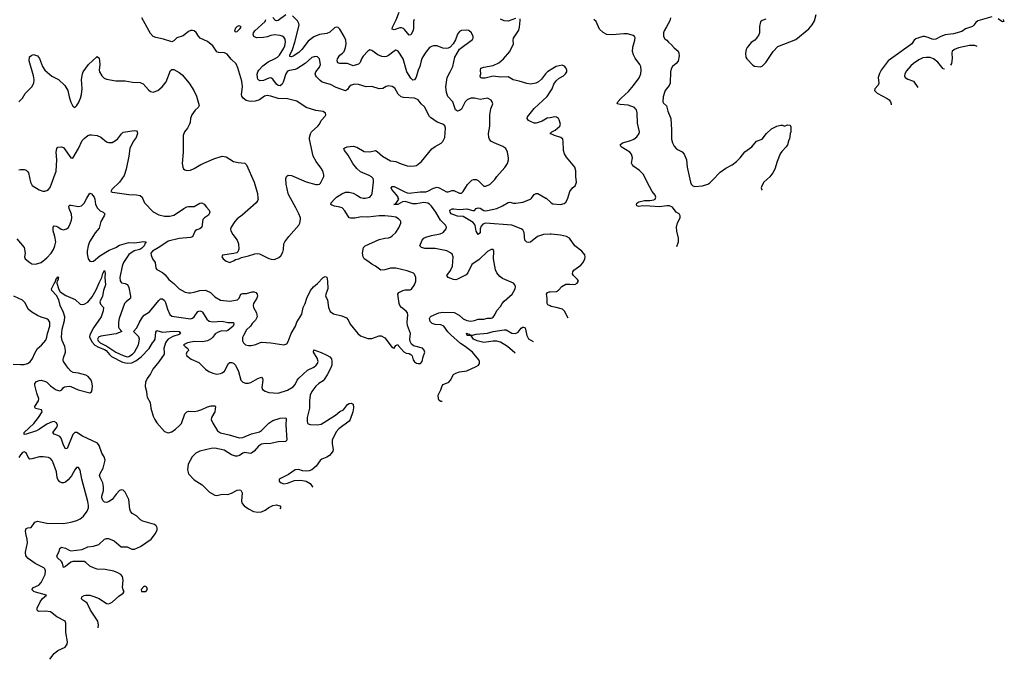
# Model space of a CAD drawing. Header units: inches. Extents: x 2001573 to 2220545, y 644482 to 846830.
# Tile 623 of 656: x 2164321 to 2174864, y 715063 to 721909. Entities that reach past the tile are written whole.
import ezdxf

# ---------------------------------------------------------------- set-up
doc = ezdxf.new("R2010")
doc.units = ezdxf.units.IN
doc.header["$MEASUREMENT"] = 0
for name, color, linetype in [('C1761', 7, 'Continuous'), ('C1762', 7, 'Continuous'), ('C1771', 7, 'Continuous'), ('C1772', 7, 'Continuous')]:
    doc.layers.add(name, color=color, linetype=linetype)

msp = doc.modelspace()

# ---------------------------------------------------------------- linework, layer by layer
at = {"layer": 'C1761', "color": 5}
for points, elevation in [([(2164290, 719562), (2164370, 719471), (2164379, 719410), (2164371, 719370), (2164381, 719350), (2164428, 719310), (2164450, 719297), (2164490, 719292), (2164550, 719309), (2164610, 719360), (2164657, 719410), (2164683, 719450), (2164698, 719490), (2164706, 719530), (2164696, 719590), (2164678, 719650), (2164679, 719690), (2164690, 719701), (2164710, 719700), (2164730, 719692), (2164766, 719666), (2164790, 719660), (2164823, 719670), (2164838, 719682), (2164855, 719705), (2164876, 719764), (2164880, 719790), (2164874, 719826), (2164850, 719890), (2164846, 719914), (2164856, 719924), (2164870, 719925), (2164950, 719908), (2164983, 719917), (2165010, 719945), (2165040, 720000)], 240), ([(2165121, 720000), (2165124, 719990), (2165132, 719932), (2165153, 719893), (2165184, 719864), (2165214, 719850), (2165231, 719830), (2165226, 719810), (2165190, 719750), (2165170, 719679), (2165130, 719627), (2165069, 719530), (2165054, 719490), (2165043, 719430), (2165043, 719403), (2165055, 719350), (2165070, 719326), (2165090, 719321), (2165110, 719326), (2165179, 719381), (2165277, 719443), (2165350, 719470), (2165390, 719495), (2165490, 719524), (2165550, 719521), (2165650, 719536), (2165675, 719530), (2165663, 719517), (2165653, 719490), (2165630, 719462), (2165607, 719450), (2165546, 719434), (2165490, 719396), (2165433, 719310), (2165417, 719270), (2165394, 719150), (2165395, 719115), (2165410, 719093), (2165450, 719084), (2165470, 719074), (2165481, 719061), (2165490, 719041), (2165508, 718950), (2165506, 718930), (2165499, 718921), (2165460, 718890), (2165444, 718870), (2165385, 718710), (2165379, 718670), (2165379, 718619), (2165385, 718605), (2165416, 718570), (2165354, 718546), (2165190, 718522), (2165163, 718510), (2165153, 718490), (2165160, 718470), (2165181, 718450), (2165253, 718413), (2165349, 718349), (2165430, 718314), (2165470, 718302), (2165490, 718304), (2165530, 718328), (2165550, 718351), (2165594, 718430), (2165603, 718490), (2165595, 718515), (2165586, 718526), (2165541, 718570), (2165574, 718610), (2165602, 718670), (2165635, 718725), (2165655, 718745), (2165710, 718783), (2165810, 718905), (2165830, 718920), (2165850, 718922), (2165870, 718904), (2165881, 718881), (2165904, 718810), (2165930, 718753), (2165950, 718737), (2166150, 718708), (2166170, 718715), (2166190, 718729), (2166230, 718784), (2166250, 718794), (2166270, 718787), (2166278, 718778), (2166325, 718705), (2166350, 718683), (2166390, 718674), (2166490, 718681), (2166550, 718667), (2166610, 718668), (2166615, 718650), (2166607, 718630), (2166550, 718584), (2166530, 718576), (2166482, 718578), (2166438, 718562), (2166415, 718545), (2166390, 718510), (2166370, 718493), (2166330, 718471), (2166278, 718462), (2166190, 718466), (2166116, 718450), (2166076, 718430), (2166091, 718410), (2166121, 718390), (2166123, 718383), (2166127, 718370), (2166111, 718350), (2166104, 718330), (2166111, 718310), (2166157, 718277), (2166239, 718239), (2166310, 718168), (2166345, 718145), (2166390, 718126), (2166430, 718116), (2166470, 718121), (2166490, 718129), (2166513, 718147), (2166557, 718230), (2166570, 718239), (2166590, 718241), (2166610, 718234), (2166632, 718210), (2166662, 718142), (2166688, 718050), (2166710, 718031), (2166738, 718018), (2166770, 718018), (2166795, 718025), (2166870, 718070), (2166910, 718083), (2166921, 718070), (2166926, 718050), (2166913, 717973), (2166922, 717950), (2166950, 717933), (2166990, 717920), (2167090, 717913), (2167190, 717942), (2167250, 717979), (2167270, 718004), (2167291, 718049), (2167309, 718071), (2167404, 718156), (2167470, 718190), (2167494, 718210), (2167509, 718230), (2167515, 718250), (2167505, 718285), (2167468, 718350), (2167470, 718374), (2167550, 718348), (2167610, 718320), (2167640, 718300), (2167658, 718278), (2167663, 718250), (2167662, 718210), (2167647, 718170), (2167613, 718107), (2167581, 718059), (2167570, 718045), (2167524, 718016), (2167490, 717985), (2167449, 717930), (2167432, 717890), (2167423, 717830), (2167423, 717750), (2167400, 717650), (2167400, 717610), (2167404, 717590), (2167410, 717582), (2167430, 717576), (2167510, 717572), (2167550, 717578), (2167704, 717676), (2167750, 717715), (2167787, 717733), (2167830, 717790), (2167850, 717801), (2167870, 717804), (2167892, 717792), (2167895, 717755), (2167889, 717710), (2167861, 717630), (2167847, 717610), (2167738, 717530), (2167710, 717499), (2167666, 717410), (2167665, 717370), (2167678, 717310), (2167673, 717290), (2167656, 717264), (2167637, 717243), (2167610, 717226), (2167556, 717204), (2167539, 717190), (2167494, 717130), (2167449, 717091), (2167419, 717081), (2167390, 717076), (2167350, 717081), (2167310, 717095), (2167270, 717090), (2167200, 717040), (2167098, 716990), (2167098, 716970), (2167122, 716950), (2167150, 716942), (2167190, 716948), (2167262, 716978), (2167330, 716980), (2167388, 716968), (2167430, 716944), (2167457, 716910), (2167458, 716907)], 240), ([(2165635, 720000), (2165658, 719950), (2165750, 719851), (2165810, 719821), (2165870, 719805), (2165930, 719806), (2165970, 719818), (2166010, 719841), (2166077, 719890), (2166110, 719906), (2166130, 719910), (2166190, 719910), (2166250, 719945), (2166270, 719950), (2166296, 719936), (2166321, 719901), (2166351, 719870), (2166357, 719850), (2166351, 719830), (2166342, 719818), (2166298, 719790), (2166283, 719770), (2166271, 719689), (2166251, 719670), (2166219, 719661), (2166201, 719650), (2166170, 719586), (2166150, 719579), (2166030, 719566), (2165910, 719537), (2165822, 719478), (2165742, 719430), (2165725, 719410), (2165728, 719390), (2165744, 719350), (2165770, 719310), (2165778, 719250), (2165790, 719235), (2165850, 719203), (2165880, 719180), (2165918, 719130), (2165970, 719087), (2166030, 719029), (2166093, 718993), (2166130, 718984), (2166150, 718984), (2166190, 718992), (2166249, 719011), (2166310, 719013), (2166365, 718990), (2166410, 718943), (2166470, 718906), (2166570, 718895), (2166652, 718910), (2166670, 718928), (2166690, 718970), (2166710, 718978), (2166750, 718977), (2166810, 718996), (2166830, 718997), (2166850, 718989), (2166865, 718970), (2166867, 718950), (2166860, 718930), (2166825, 718870), (2166820, 718850), (2166823, 718830), (2166857, 718770), (2166864, 718730), (2166847, 718693), (2166810, 718657), (2166791, 718630), (2166749, 718591), (2166717, 718530), (2166708, 718508), (2166708, 718470), (2166717, 718450), (2166739, 718430), (2166770, 718420), (2166799, 718421), (2166848, 718432), (2166888, 718452), (2166910, 718456), (2167010, 718450), (2167150, 718428), (2167180, 718440), (2167197, 718463), (2167228, 718552), (2167273, 718630), (2167287, 718670), (2167343, 718757), (2167357, 718830), (2167378, 718870), (2167396, 718930), (2167436, 719010), (2167466, 719050), (2167510, 719085), (2167570, 719148), (2167590, 719162), (2167610, 719155), (2167618, 719110), (2167619, 719030), (2167598, 718970), (2167597, 718950), (2167615, 718910), (2167628, 718828), (2167644, 718784), (2167682, 718762), (2167770, 718739), (2167819, 718719), (2167838, 718698), (2167861, 718650), (2167941, 718550), (2167970, 718526), (2168050, 718498), (2168090, 718496), (2168170, 718526), (2168190, 718526), (2168230, 718505), (2168310, 718401), (2168330, 718394), (2168350, 718422), (2168370, 718431), (2168377, 718417), (2168433, 718353), (2168458, 718338), (2168490, 718337), (2168510, 718326), (2168523, 718310), (2168533, 718270), (2168550, 718247), (2168570, 718233), (2168588, 718228), (2168614, 718230), (2168629, 718250), (2168641, 718299), (2168659, 718350), (2168651, 718371), (2168633, 718393), (2168538, 718418), (2168517, 718437), (2168503, 718463), (2168499, 718490), (2168507, 718550), (2168475, 718635), (2168468, 718670), (2168478, 718750), (2168472, 718770), (2168459, 718790), (2168409, 718829), (2168391, 718851), (2168384, 718870), (2168369, 718970), (2168382, 718990), (2168424, 719010), (2168450, 719017), (2168503, 719017), (2168515, 719025), (2168550, 719071), (2168563, 719110), (2168563, 719150), (2168550, 719184), (2168536, 719196), (2168470, 719220), (2168348, 719248), (2168292, 719248), (2168230, 719230), (2168189, 719229), (2168132, 719270), (2168090, 719291), (2168050, 719325), (2168010, 719350), (2167999, 719370), (2167990, 719410), (2168002, 719470), (2168019, 719490), (2168170, 719555), (2168230, 719572), (2168270, 719576), (2168290, 719582), (2168310, 719595), (2168347, 719633), (2168380, 719680), (2168401, 719730), (2168403, 719750), (2168398, 719758), (2168378, 719778), (2168350, 719794), (2168303, 719803), (2168229, 719809), (2168170, 719810), (2168050, 719797), (2167981, 719799), (2167910, 719785), (2167864, 719784), (2167849, 719790), (2167803, 719863), (2167774, 719894), (2167750, 719904), (2167690, 719915), (2167664, 719924), (2167654, 719930), (2167655, 719950), (2167690, 719990), (2167702, 720000)], 260), ([(2166872, 720000), (2166873, 719990), (2166868, 719970), (2166853, 719950), (2166704, 719816), (2166650, 719776), (2166626, 719750), (2166585, 719690), (2166579, 719670), (2166582, 719650), (2166604, 719610), (2166648, 719550), (2166662, 719510), (2166667, 719453), (2166655, 719425), (2166647, 719413), (2166615, 719405), (2166494, 719390), (2166485, 719370), (2166498, 719350), (2166530, 719323), (2166570, 719311), (2166618, 719330), (2166630, 719342), (2166666, 719350), (2166695, 719365), (2166770, 719382), (2166837, 719403), (2166868, 719408), (2166890, 719404), (2166990, 719353), (2167013, 719347), (2167050, 719344), (2167097, 719363), (2167117, 719383), (2167138, 719422), (2167147, 719450), (2167149, 719510), (2167161, 719530), (2167204, 719590), (2167309, 719710), (2167321, 719730), (2167329, 719769), (2167326, 719790), (2167309, 719830), (2167277, 719897), (2167220, 720000)], 280), ([(2168000, 720000), (2168010, 719998), (2168020, 720000)], 260), ([(2168844, 717821), (2168830, 717823), (2168814, 717834), (2168806, 717850), (2168802, 717890), (2168832, 717948), (2168843, 717990), (2168854, 718006), (2168917, 718030), (2168935, 718050), (2168967, 718110), (2168990, 718126), (2169030, 718139), (2169110, 718152), (2169210, 718196), (2169232, 718210), (2169243, 718230), (2169245, 718250), (2169237, 718270), (2169168, 718350), (2169090, 718412), (2169042, 718442), (2168936, 718536), (2168907, 718567), (2168861, 718630), (2168830, 718643), (2168770, 718647), (2168738, 718658), (2168717, 718677), (2168710, 718710), (2168715, 718725), (2168726, 718734), (2168809, 718771), (2168850, 718778), (2168974, 718774), (2169028, 718748), (2169070, 718708), (2169110, 718691), (2169150, 718684), (2169190, 718688), (2169230, 718705), (2169290, 718703), (2169330, 718716), (2169370, 718715), (2169381, 718719), (2169390, 718724), (2169407, 718750), (2169430, 718798), (2169470, 718838), (2169486, 718870), (2169510, 718897), (2169593, 718970), (2169625, 719030), (2169629, 719050), (2169624, 719070), (2169609, 719090), (2169490, 719138), (2169461, 719161), (2169430, 719201), (2169416, 719230), (2169408, 719270), (2169396, 719350), (2169399, 719430), (2169389, 719449), (2169370, 719449), (2169330, 719427), (2169239, 719341), (2169162, 719290), (2169121, 719199), (2169101, 719179), (2169010, 719131), (2168990, 719125), (2168967, 719127), (2168909, 719150), (2168896, 719170), (2168935, 719225), (2168956, 719270), (2168962, 719370), (2168950, 719400), (2168934, 719414), (2168894, 719434), (2168770, 719460), (2168659, 719459), (2168622, 719470), (2168606, 719490), (2168632, 719550), (2168650, 719570), (2168670, 719582), (2168730, 719601), (2168823, 719617), (2168857, 719630), (2168889, 719670), (2168892, 719690), (2168882, 719710), (2168825, 719765), (2168776, 719850), (2168730, 719912), (2168710, 719934), (2168690, 719945), (2168650, 719952), (2168570, 719940), (2168530, 719940), (2168450, 719964), (2168421, 719959), (2168370, 719930), (2168328, 719930), (2168346, 719934), (2168379, 719990), (2168375, 720000)], 240), ([(2170000, 719613), (2169931, 719609), (2169866, 719590), (2169790, 719529), (2169770, 719525), (2169750, 719529), (2169730, 719550), (2169724, 719630), (2169710, 719659), (2169692, 719672), (2169590, 719710), (2169309, 719731), (2169281, 719719), (2169261, 719699), (2169251, 719670), (2169250, 719629), (2169230, 719609), (2169210, 719647), (2169198, 719710), (2169177, 719737), (2169070, 719801), (2169010, 719805), (2168941, 719830), (2168929, 719850), (2168928, 719870), (2168950, 719883), (2168970, 719885), (2169030, 719878), (2169110, 719885), (2169174, 719866), (2169190, 719867), (2169210, 719887), (2169230, 719895), (2169250, 719892), (2169290, 719868), (2169310, 719863), (2169330, 719867), (2169430, 719890), (2169490, 719916), (2169550, 719954), (2169570, 719956), (2169607, 719947), (2169633, 719947), (2169710, 719955), (2169790, 719987), (2169800, 720000)], 220), ([(2169955, 720000), (2169958, 719998), (2170000, 719958)], 220), ([(2165161, 715399), (2165166, 715430), (2165159, 715470), (2165078, 715590), (2165042, 715662), (2165030, 715676), (2164996, 715696), (2164981, 715710), (2164987, 715730), (2165010, 715745), (2165029, 715750), (2165072, 715748), (2165115, 715735), (2165172, 715712), (2165250, 715661), (2165270, 715658), (2165290, 715663), (2165310, 715674), (2165382, 715738), (2165429, 715770), (2165437, 715783), (2165439, 715790), (2165427, 715807), (2165422, 715830), (2165428, 715910), (2165421, 715950), (2165402, 715970), (2165371, 715990), (2165330, 716007), (2165237, 716023), (2165150, 716028), (2165110, 716040), (2165070, 716060), (2165030, 716098), (2165010, 716110), (2164889, 716111), (2164870, 716102), (2164810, 716057), (2164790, 716047), (2164780, 716090), (2164768, 716110), (2164727, 716150), (2164717, 716170), (2164745, 716215), (2164751, 716250), (2164770, 716264), (2164810, 716252), (2164850, 716230), (2164870, 716225), (2164990, 716239), (2165050, 716265), (2165110, 716273), (2165169, 716291), (2165230, 716349), (2165250, 716357), (2165270, 716357), (2165331, 716331), (2165408, 716268), (2165470, 716265), (2165523, 716243), (2165550, 716243), (2165613, 716270), (2165728, 716350), (2165775, 716410), (2165791, 716450), (2165791, 716470), (2165783, 716490), (2165765, 716505), (2165641, 716541), (2165616, 716556), (2165570, 716597), (2165525, 716625), (2165508, 716648), (2165501, 716670), (2165490, 716774), (2165450, 716850), (2165430, 716873), (2165410, 716875), (2165390, 716868), (2165352, 716830), (2165310, 716775), (2165270, 716747), (2165250, 716741), (2165230, 716744), (2165210, 716762), (2165201, 716790), (2165202, 716810), (2165217, 716870), (2165219, 716910), (2165212, 716952), (2165181, 717010), (2165177, 717030), (2165181, 717050), (2165214, 717110), (2165235, 717195), (2165225, 717230), (2165200, 717270), (2165172, 717352), (2165155, 717375), (2164994, 717450), (2164931, 717491), (2164910, 717490), (2164890, 717468), (2164830, 717319), (2164810, 717315), (2164790, 717354), (2164766, 717430), (2164750, 717447), (2164730, 717460), (2164691, 717471), (2164677, 717490), (2164722, 717550), (2164727, 717570), (2164715, 717595), (2164690, 717608), (2164670, 717606), (2164610, 717578), (2164534, 717526), (2164502, 717510), (2164390, 717473), (2164367, 717470), (2164368, 717490), (2164472, 717588), (2164523, 717650), (2164560, 717710), (2164554, 717734), (2164490, 717748), (2164483, 717763), (2164483, 717770), (2164523, 717830), (2164526, 717850), (2164503, 717910), (2164483, 717997), (2164484, 718016), (2164502, 718038), (2164530, 718048), (2164550, 718049), (2164597, 718037), (2164610, 718030), (2164650, 717990), (2164690, 717962), (2164712, 717948), (2164750, 717935), (2164772, 717948), (2164788, 717972), (2164801, 717979), (2164850, 717986), (2164870, 717982), (2164948, 717948), (2165070, 717916), (2165090, 717926), (2165098, 717950), (2165102, 717990), (2165093, 718030), (2165085, 718050), (2165055, 718090), (2165030, 718103), (2164950, 718127), (2164894, 718134), (2164867, 718147), (2164839, 718179), (2164791, 718251), (2164786, 718270), (2164788, 718290), (2164810, 718350), (2164812, 718370), (2164803, 718410), (2164775, 718475), (2164770, 718510), (2164775, 718595), (2164800, 718690), (2164803, 718730), (2164790, 718774), (2164753, 718850), (2164740, 718910), (2164716, 718956), (2164664, 719010), (2164662, 719030), (2164690, 719084), (2164702, 719098), (2164710, 719134), (2164720, 719140), (2164730, 719157), (2164736, 719150), (2164734, 719134), (2164730, 719119), (2164723, 719117), (2164717, 719090), (2164741, 719021), (2164755, 718995), (2164816, 718956), (2164914, 718914), (2164970, 718864), (2164990, 718859), (2165010, 718864), (2165050, 718887), (2165097, 718943), (2165141, 719019), (2165170, 719094), (2165200, 719150), (2165210, 719193), (2165230, 719223), (2165236, 719196), (2165232, 719148), (2165240, 719070), (2165219, 719010), (2165207, 718950), (2165178, 718890), (2165186, 718866), (2165219, 718830), (2165213, 718793), (2165194, 718730), (2165112, 718610), (2165070, 718535), (2165068, 718510), (2165097, 718457), (2165127, 718427), (2165165, 718405), (2165230, 718380), (2165245, 718370), (2165284, 718324), (2165305, 718305), (2165422, 718242), (2165470, 718232), (2165522, 718238), (2165564, 718256), (2165621, 718299), (2165708, 718390), (2165742, 718450), (2165760, 718470), (2165771, 718491), (2165777, 718563), (2165790, 718582), (2165850, 718564), (2165965, 718575), (2166030, 718570), (2166043, 718550), (2166030, 718538), (2165962, 718518), (2165912, 718488), (2165891, 718469), (2165881, 718450), (2165864, 718390), (2165869, 718350), (2165866, 718330), (2165812, 718248), (2165747, 718170), (2165723, 718117), (2165686, 718070), (2165668, 718028), (2165664, 717984), (2165677, 717930), (2165681, 717890), (2165686, 717870), (2165719, 717810), (2165725, 717750), (2165750, 717667), (2165768, 717628), (2165790, 717595), (2165870, 717502), (2165910, 717488), (2165950, 717499), (2165990, 717525), (2166030, 717561), (2166052, 717588), (2166090, 717690), (2166110, 717710), (2166130, 717718), (2166190, 717715), (2166230, 717721), (2166270, 717736), (2166330, 717766), (2166370, 717776), (2166410, 717776), (2166417, 717770), (2166412, 717710), (2166375, 717650), (2166370, 717630), (2166389, 717590), (2166440, 717510), (2166470, 717488), (2166565, 717465), (2166670, 717432), (2166710, 717436), (2166804, 717476), (2166890, 717499), (2166910, 717513), (2166990, 717591), (2167030, 717618), (2167110, 717643), (2167170, 717646), (2167175, 717635), (2167171, 717571), (2167181, 717410), (2167167, 717393), (2167090, 717390), (2167010, 717374), (2166930, 717370), (2166910, 717365), (2166877, 717343), (2166830, 717290), (2166804, 717270), (2166790, 717265), (2166730, 717275), (2166710, 717271), (2166675, 717245), (2166650, 717237), (2166630, 717237), (2166590, 717251), (2166510, 717301), (2166410, 717321), (2166370, 717320), (2166250, 717292), (2166207, 717270), (2166169, 717230), (2166125, 717150), (2166117, 717090), (2166127, 717047), (2166190, 716985), (2166275, 716930), (2166353, 716850), (2166410, 716821), (2166430, 716816), (2166490, 716829), (2166550, 716827), (2166590, 716841), (2166650, 716874), (2166670, 716878), (2166690, 716872), (2166704, 716844), (2166696, 716756), (2166702, 716730), (2166725, 716705), (2166770, 716672), (2166826, 716646), (2166870, 716637), (2166910, 716641), (2166950, 716660), (2166990, 716689), (2167030, 716710), (2167070, 716715), (2167105, 716705), (2167116, 716690), (2167107, 716675)], 220), ([(2170000, 718845), (2169977, 718857), (2169968, 718870), (2169969, 718930), (2169963, 718970), (2169971, 718989), (2169990, 718997), (2170000, 718997)], 220), ([(2164250, 718222), (2164330, 718217), (2164370, 718219), (2164404, 718230), (2164432, 718248), (2164458, 718282), (2164482, 718338), (2164511, 718389), (2164555, 718425), (2164602, 718478), (2164613, 718510), (2164617, 718550), (2164645, 718630), (2164644, 718670), (2164630, 718694), (2164610, 718706), (2164550, 718725), (2164510, 718744), (2164450, 718777), (2164413, 718810), (2164379, 718879), (2164350, 718908), (2164257, 718950)], 240), ([(2169628, 718339), (2169623, 718343), (2169545, 718410), (2169470, 718456), (2169430, 718467), (2169390, 718469), (2169290, 718454), (2169221, 718470), (2169180, 718490), (2169160, 718520), (2169150, 718526), (2169113, 718530), (2169107, 718547), (2169101, 718550), (2169121, 718550), (2169124, 718544), (2169130, 718545), (2169150, 718533), (2169170, 718532), (2169210, 718542), (2169330, 718555), (2169390, 718572), (2169510, 718590), (2169530, 718588), (2169590, 718555), (2169630, 718551), (2169657, 718563), (2169690, 718607), (2169710, 718618), (2169717, 718617), (2169734, 718610), (2169750, 718530), (2169770, 718494), (2169818, 718465)], 220), ([(2164644, 715063), (2164690, 715123), (2164730, 715157), (2164806, 715194), (2164830, 715223), (2164834, 715250), (2164814, 715350), (2164816, 715450), (2164806, 715470), (2164719, 715519), (2164650, 715570), (2164598, 715578), (2164530, 715574), (2164518, 715578), (2164507, 715587), (2164509, 715610), (2164541, 715679), (2164566, 715714), (2164609, 715750), (2164490, 715780), (2164472, 715790), (2164452, 715810), (2164469, 715830), (2164524, 715856), (2164550, 715884), (2164595, 715970), (2164598, 716010), (2164590, 716030), (2164580, 716040), (2164487, 716087), (2164410, 716142), (2164385, 716170), (2164383, 716210), (2164405, 716310), (2164401, 716350), (2164386, 716410), (2164383, 716437), (2164390, 716462), (2164409, 716470), (2164445, 716475), (2164484, 716530), (2164510, 716541), (2164610, 716520), (2164790, 716515), (2164870, 716530), (2164932, 716548), (2164970, 716567), (2165005, 716595), (2165044, 716650), (2165056, 716684), (2165057, 716710), (2165050, 716753), (2164987, 716990), (2164970, 717089), (2164950, 717115), (2164930, 717115), (2164910, 717092), (2164875, 717025), (2164838, 716982), (2164810, 716958), (2164790, 716951), (2164772, 716952), (2164750, 716964), (2164728, 716988), (2164721, 717010), (2164714, 717070), (2164677, 717177), (2164670, 717192), (2164651, 717211), (2164630, 717223), (2164571, 717231), (2164531, 717231), (2164450, 717207), (2164430, 717206), (2164410, 717227), (2164390, 717273), (2164370, 717285), (2164350, 717276), (2164330, 717251), (2164310, 717222)], 240)]:
    msp.add_lwpolyline(points, dxfattribs=dict(at, elevation=elevation))
at = {"layer": 'C1761', "color": 5, "elevation": 220}
msp.add_lwpolyline([(2165670, 715842), (2165650, 715842), (2165621, 715810), (2165625, 715790), (2165670, 715787), (2165689, 715810), (2165682, 715830)], close=True, dxfattribs=at)
at = {"layer": 'C1762', "color": 5}
for points, elevation in [([(2167220, 720000), (2167203, 720030), (2167196, 720050), (2167173, 720150), (2167172, 720208), (2167179, 720230), (2167196, 720244), (2167230, 720243), (2167390, 720172), (2167490, 720145), (2167510, 720144), (2167531, 720149), (2167542, 720158), (2167576, 720230), (2167577, 720250), (2167570, 720278), (2167556, 720310), (2167497, 720390), (2167464, 720450), (2167424, 720630), (2167424, 720650), (2167433, 720687), (2167447, 720710), (2167514, 720770), (2167530, 720790), (2167548, 720832), (2167590, 720877), (2167598, 720890), (2167594, 720910), (2167570, 720927), (2167490, 720937), (2167390, 720970), (2167290, 721038), (2167190, 721064), (2167090, 721066), (2167010, 721091), (2166970, 721098), (2166942, 721090), (2166890, 721053), (2166843, 721037), (2166790, 721032), (2166746, 721046), (2166715, 721070), (2166701, 721090), (2166696, 721110), (2166707, 721190), (2166701, 721250), (2166655, 721395), (2166637, 721437), (2166586, 721486), (2166542, 721542), (2166514, 721554), (2166450, 721557), (2166430, 721566), (2166389, 721630), (2166330, 721676), (2166253, 721713), (2166234, 721734), (2166210, 721774), (2166190, 721789), (2166170, 721795), (2166154, 721794), (2166130, 721784), (2166070, 721736), (2166005, 721715), (2165970, 721682), (2165950, 721674), (2165862, 721702), (2165778, 721718), (2165750, 721730), (2165721, 721761), (2165628, 721930)], 280), ([(2168020, 720000), (2168071, 720009), (2168087, 720030), (2168094, 720050), (2168111, 720169), (2168111, 720190), (2168104, 720210), (2168087, 720227), (2168062, 720242), (2167970, 720281), (2167930, 720316), (2167889, 720369), (2167839, 720459), (2167798, 720510), (2167793, 720530), (2167801, 720539), (2167828, 720550), (2167890, 720554), (2167930, 720545), (2168010, 720500), (2168070, 720496), (2168130, 720508), (2168150, 720497), (2168207, 720450), (2168290, 720400), (2168350, 720393), (2168407, 720367), (2168470, 720346), (2168510, 720340), (2168550, 720344), (2168570, 720350), (2168622, 720390), (2168734, 720526), (2168770, 720553), (2168833, 720587), (2168853, 720607), (2168874, 720650), (2168879, 720750), (2168873, 720773), (2168851, 720791), (2168790, 720812), (2168721, 720861), (2168710, 720874), (2168657, 720977), (2168618, 721010), (2168586, 721050), (2168550, 721071), (2168430, 721077), (2168405, 721085), (2168372, 721112), (2168336, 721176), (2168310, 721196), (2168270, 721200), (2168246, 721194), (2168210, 721172), (2168170, 721170), (2168090, 721193), (2168030, 721190), (2167950, 721217), (2167910, 721220), (2167870, 721207), (2167850, 721190), (2167830, 721161), (2167810, 721147), (2167710, 721185), (2167650, 721216), (2167560, 721240), (2167537, 721257), (2167499, 721299), (2167490, 721310), (2167484, 721330), (2167491, 721350), (2167530, 721401), (2167540, 721430), (2167530, 721490), (2167510, 721512), (2167484, 721516), (2167450, 721505), (2167378, 721442), (2167290, 721383), (2167270, 721375), (2167210, 721365), (2167190, 721357), (2167171, 721329), (2167141, 721239), (2167130, 721219), (2167110, 721202), (2167090, 721205), (2167070, 721220), (2167030, 721272), (2167010, 721287), (2166990, 721285), (2166930, 721259), (2166895, 721255), (2166881, 721261), (2166871, 721271), (2166866, 721286), (2166865, 721325), (2166871, 721350), (2166883, 721370), (2166925, 721415), (2166980, 721460), (2167050, 721490), (2167081, 721510), (2167102, 721530), (2167150, 721606), (2167160, 721630), (2167168, 721670), (2167162, 721702), (2167150, 721721), (2167130, 721733), (2167110, 721740), (2167050, 721746), (2167010, 721742), (2166970, 721726), (2166930, 721719), (2166857, 721717), (2166829, 721729), (2166820, 721750), (2166826, 721770), (2166840, 721790), (2166950, 721889), (2166956, 721910)], 260), ([(2167170, 721963), (2167090, 721902), (2167070, 721897), (2167061, 721901), (2167033, 721933)], 240), ([(2168375, 720000), (2168372, 720010), (2168356, 720036), (2168305, 720090), (2168300, 720110), (2168310, 720125), (2168330, 720123), (2168436, 720070), (2168470, 720057), (2168490, 720054), (2168610, 720067), (2168670, 720068), (2168690, 720074), (2168750, 720107), (2168790, 720115), (2168811, 720111), (2168890, 720067), (2168910, 720065), (2168950, 720080), (2168970, 720082), (2169030, 720053), (2169050, 720053), (2169070, 720072), (2169115, 720145), (2169163, 720190), (2169181, 720199), (2169210, 720197), (2169230, 720187), (2169290, 720128), (2169310, 720128), (2169354, 720146), (2169410, 720197), (2169429, 720230), (2169514, 720326), (2169543, 720370), (2169554, 720410), (2169554, 720430), (2169543, 720490), (2169527, 720530), (2169493, 720553), (2169402, 720590), (2169367, 720610), (2169352, 720630), (2169344, 720650), (2169340, 720690), (2169354, 720770), (2169355, 720890), (2169366, 720954), (2169386, 721010), (2169381, 721030), (2169370, 721049), (2169330, 721069), (2169250, 721055), (2169189, 721070), (2169150, 721070), (2169112, 721050), (2169090, 721030), (2169050, 720950), (2169030, 720936), (2169010, 720932), (2168986, 720946), (2168959, 721030), (2168907, 721087), (2168891, 721130), (2168884, 721190), (2168897, 721290), (2168932, 721350), (2168958, 721410), (2168981, 721510), (2169030, 721593), (2169170, 721699), (2169176, 721710), (2169176, 721730), (2169157, 721770), (2169130, 721792), (2169110, 721798), (2169050, 721795), (2169030, 721784), (2169010, 721753), (2168986, 721694), (2168962, 721650), (2168930, 721615), (2168910, 721606), (2168890, 721602), (2168850, 721606), (2168790, 721628), (2168751, 721631), (2168730, 721624), (2168710, 721610), (2168670, 721562), (2168630, 721500), (2168618, 721470), (2168607, 721410), (2168586, 721370), (2168567, 721293), (2168550, 721266), (2168530, 721262), (2168510, 721282), (2168467, 721350), (2168428, 721490), (2168373, 721573), (2168360, 721580), (2168350, 721582), (2168330, 721572), (2168270, 721527), (2168250, 721516), (2168230, 721511), (2168197, 721517), (2168154, 721534), (2168090, 721581), (2168070, 721587), (2168050, 721572), (2168000, 721520), (2167982, 721490), (2167967, 721450), (2167947, 721433), (2167890, 721417), (2167830, 721440), (2167750, 721441), (2167727, 721447), (2167719, 721470), (2167724, 721490), (2167750, 721529), (2167779, 721550), (2167795, 721570), (2167810, 721611), (2167816, 721650), (2167813, 721690), (2167796, 721730), (2167750, 721809), (2167730, 721827), (2167710, 721830), (2167690, 721824), (2167643, 721777), (2167610, 721760), (2167530, 721752), (2167470, 721727), (2167410, 721681), (2167342, 721590), (2167310, 721558), (2167250, 721520), (2167230, 721511), (2167214, 721514), (2167213, 721530), (2167242, 721590), (2167268, 721670), (2167313, 721850), (2167310, 721870), (2167297, 721897), (2167241, 721950)], 240), ([(2168544, 721910), (2168539, 721890), (2168536, 721810), (2168530, 721787), (2168510, 721747), (2168490, 721745), (2168443, 721803), (2168430, 721815), (2168410, 721823), (2168390, 721824), (2168330, 721800), (2168310, 721809), (2168312, 721830), (2168353, 721907), (2168383, 721990)], 220), ([(2170000, 721370), (2169973, 721350), (2169951, 721330), (2169908, 721272), (2169876, 721244), (2169849, 721231), (2169790, 721221), (2169750, 721227), (2169670, 721253), (2169604, 721264), (2169550, 721296), (2169470, 721294), (2169390, 721305), (2169305, 721285), (2169270, 721285), (2169254, 721290), (2169252, 721310), (2169259, 721330), (2169254, 721370), (2169257, 721390), (2169290, 721402), (2169390, 721419), (2169450, 721447), (2169503, 721490), (2169568, 721570), (2169608, 721650), (2169606, 721690), (2169610, 721710), (2169664, 721796), (2169673, 721830), (2169681, 721901), (2169679, 721919)], 220), ([(2169630, 721921), (2169550, 721894), (2169510, 721898), (2169470, 721915)], 220), ([(2164310, 721031), (2164350, 721070), (2164381, 721119), (2164452, 721190), (2164473, 721230), (2164474, 721266), (2164469, 721310), (2164422, 721470), (2164427, 721513), (2164450, 721531), (2164470, 721536), (2164510, 721521), (2164534, 721494), (2164564, 721410), (2164590, 721370), (2164666, 721306), (2164736, 721270), (2164804, 721204), (2164835, 721150), (2164850, 721085), (2164870, 721025), (2164890, 720985), (2164910, 720971), (2164930, 720986), (2164950, 721018), (2164973, 721070), (2164983, 721110), (2164991, 721170), (2164984, 721270), (2164995, 721330), (2165002, 721350), (2165057, 721430), (2165150, 721515), (2165170, 721499), (2165176, 721470), (2165180, 721430), (2165173, 721370), (2165177, 721350), (2165199, 721310), (2165225, 721285), (2165250, 721274), (2165350, 721256), (2165450, 721255), (2165530, 721240), (2165610, 721238), (2165642, 721222), (2165700, 721160), (2165722, 721142), (2165750, 721134), (2165799, 721150), (2165845, 721190), (2165890, 721246), (2165935, 721365), (2165950, 721376), (2165970, 721375), (2166030, 721343), (2166059, 721319), (2166136, 721230), (2166186, 721150), (2166215, 721090), (2166241, 720990), (2166231, 720970), (2166199, 720941), (2166164, 720890), (2166148, 720852), (2166146, 720810), (2166139, 720790), (2166117, 720750), (2166086, 720710), (2166071, 720670), (2166070, 720490), (2166059, 720370), (2166066, 720330), (2166074, 720314), (2166090, 720301), (2166110, 720295), (2166150, 720298), (2166190, 720316), (2166259, 720361), (2166399, 720421), (2166490, 720448), (2166530, 720443), (2166611, 720391), (2166659, 720379), (2166730, 720373), (2166750, 720356), (2166830, 720171), (2166868, 720050), (2166872, 720000)], 280), ([(2170000, 720860), (2169970, 720854), (2169916, 720824), (2169850, 720801), (2169830, 720802), (2169783, 720823), (2169769, 720830), (2169753, 720850), (2169759, 720870), (2169830, 720958), (2169970, 721088), (2170000, 721137)], 220), ([(2164310, 720301), (2164330, 720305), (2164370, 720305), (2164390, 720299), (2164406, 720286), (2164415, 720270), (2164437, 720170), (2164454, 720134), (2164530, 720087), (2164570, 720074), (2164590, 720075), (2164610, 720080), (2164629, 720091), (2164647, 720113), (2164710, 720287), (2164720, 720410), (2164713, 720490), (2164719, 720530), (2164730, 720546), (2164770, 720548), (2164790, 720541), (2164870, 720431), (2164890, 720427), (2164951, 720529), (2164990, 720615), (2165010, 720638), (2165050, 720670), (2165070, 720678), (2165090, 720678), (2165150, 720670), (2165191, 720651), (2165250, 720603), (2165270, 720596), (2165310, 720596), (2165330, 720604), (2165369, 720631), (2165410, 720686), (2165430, 720704), (2165550, 720723), (2165570, 720719), (2165579, 720710), (2165582, 720690), (2165568, 720650), (2165536, 720604), (2165500, 720530), (2165491, 720450), (2165461, 720310), (2165438, 720242), (2165391, 720169), (2165307, 720090), (2165298, 720070), (2165310, 720063), (2165338, 720058), (2165490, 720038), (2165570, 720036), (2165610, 720028), (2165631, 720010), (2165635, 720000)], 260), ([(2170000, 720690), (2169999, 720690), (2170000, 720691)], 220), ([(2165040, 720000), (2165070, 720053), (2165090, 720046), (2165117, 720010), (2165121, 720000)], 240), ([(2167702, 720000), (2167714, 720010), (2167770, 720046), (2167810, 720062), (2167850, 720063), (2167890, 720052), (2167930, 720032), (2167970, 720005), (2168000, 720000)], 260), ([(2169800, 720000), (2169830, 720038), (2169850, 720049), (2169870, 720050), (2169955, 720000)], 220)]:
    msp.add_lwpolyline(points, dxfattribs=dict(at, elevation=elevation))
at = {"layer": 'C1762', "color": 5, "elevation": 280}
msp.add_lwpolyline([(2166670, 721842), (2166650, 721836), (2166630, 721818), (2166622, 721790), (2166630, 721781), (2166650, 721784), (2166678, 721810), (2166691, 721830), (2166690, 721835)], close=True, dxfattribs=at)
at = {"layer": 'C1771', "color": 5}
for points, elevation in [([(2170000, 719958), (2170010, 719949), (2170030, 719938), (2170110, 719930), (2170150, 719942), (2170170, 719957), (2170188, 719990), (2170191, 720000)], 220), ([(2171358, 719482), (2171375, 719530), (2171377, 719570), (2171356, 719644), (2171354, 719690), (2171364, 719736), (2171393, 719790), (2171394, 719810), (2171381, 719830), (2171349, 719850), (2171310, 719904), (2171278, 719918), (2171250, 719918), (2171170, 719906), (2171070, 719915), (2170990, 719916), (2170949, 719909), (2170930, 719918), (2170926, 719930), (2170930, 719944), (2170950, 719961), (2171010, 719974), (2171070, 719974), (2171110, 719982), (2171126, 719990), (2171130, 720000)], 180), ([(2170000, 718997), (2170070, 719000), (2170090, 719014), (2170125, 719055), (2170170, 719077), (2170210, 719080), (2170266, 719074), (2170289, 719090), (2170304, 719110), (2170293, 719130), (2170250, 719170), (2170241, 719190), (2170242, 719210), (2170253, 719227), (2170330, 719282), (2170356, 719310), (2170374, 719350), (2170377, 719370), (2170372, 719392), (2170339, 719430), (2170264, 719490), (2170208, 719570), (2170175, 719590), (2170110, 719604), (2170010, 719613), (2170000, 719613)], 220), ([(2170195, 718714), (2170153, 718790), (2170132, 718810), (2170067, 718830), (2170010, 718840), (2170000, 718845)], 220)]:
    msp.add_lwpolyline(points, dxfattribs=dict(at, elevation=elevation))
at = {"layer": 'C1772', "color": 5}
for points, elevation in [([(2171130, 720000), (2171133, 720010), (2171125, 720030), (2171092, 720072), (2171063, 720123), (2170996, 720256), (2170956, 720296), (2170897, 720337), (2170878, 720358), (2170872, 720372), (2170882, 720430), (2170873, 720470), (2170853, 720493), (2170762, 720550), (2170752, 720570), (2170775, 720590), (2170864, 720616), (2170898, 720630), (2170930, 720656), (2170953, 720690), (2170956, 720710), (2170937, 720803), (2170931, 720911), (2170924, 720944), (2170916, 720956), (2170903, 720970), (2170836, 720996), (2170750, 721000), (2170719, 721010), (2170725, 721030), (2170761, 721070), (2170839, 721141), (2170895, 721205), (2170953, 721287), (2170972, 721330), (2170977, 721370), (2170971, 721410), (2170962, 721430), (2170910, 721499), (2170893, 721533), (2170883, 721570), (2170885, 721615), (2170908, 721690), (2170910, 721715), (2170903, 721730), (2170890, 721739), (2170830, 721757), (2170790, 721758), (2170666, 721746), (2170609, 721751), (2170570, 721771), (2170530, 721809), (2170492, 721890), (2170470, 721912)], 180), ([(2171289, 721930), (2171281, 721899), (2171247, 721833), (2171220, 721790), (2171215, 721770), (2171213, 721730), (2171230, 721703), (2171251, 721691), (2171267, 721670), (2171301, 721641), (2171328, 721608), (2171370, 721574), (2171380, 721550), (2171382, 721522), (2171370, 721467), (2171350, 721440), (2171312, 721410), (2171296, 721384), (2171289, 721351), (2171286, 721230), (2171276, 721204), (2171234, 721150), (2171226, 721130), (2171210, 721082), (2171207, 721030), (2171215, 721015), (2171246, 720986), (2171261, 720930), (2171293, 720853), (2171302, 720730), (2171301, 720630), (2171310, 720590), (2171330, 720554), (2171350, 720530), (2171370, 720515), (2171415, 720495), (2171437, 720470), (2171460, 720410), (2171467, 720330), (2171502, 720170), (2171510, 720149), (2171527, 720130), (2171550, 720123), (2171632, 720132), (2171690, 720149), (2171710, 720162), (2171741, 720190), (2171822, 720278), (2171881, 720319), (2171950, 720354), (2171997, 720390), (2172035, 720430), (2172085, 720495), (2172161, 720550), (2172209, 720610), (2172270, 720630), (2172318, 720690), (2172370, 720740), (2172429, 720770), (2172470, 720782), (2172490, 720781), (2172510, 720771), (2172544, 720784), (2172570, 720782), (2172577, 720763), (2172578, 720710), (2172571, 720690), (2172565, 720630), (2172558, 720622), (2172541, 720570), (2172529, 720550), (2172481, 720499), (2172465, 720475), (2172431, 720390), (2172407, 720310), (2172386, 720270), (2172353, 720227), (2172290, 720170), (2172267, 720130), (2172261, 720110), (2172267, 720087), (2172271, 720085)], 180), ([(2172310, 721915), (2172270, 721901), (2172253, 721887), (2172244, 721836), (2172242, 721770), (2172234, 721746), (2172210, 721710), (2172191, 721690), (2172153, 721667), (2172110, 721612), (2172100, 721590), (2172093, 721550), (2172097, 721510), (2172108, 721490), (2172170, 721421), (2172190, 721411), (2172250, 721406), (2172270, 721411), (2172310, 721451), (2172390, 721568), (2172439, 721621), (2172630, 721699), (2172770, 721810), (2172806, 721854), (2172830, 721899), (2172850, 721965)], 220), ([(2174730, 721939), (2174582, 721898), (2174559, 721881), (2174538, 721850), (2174522, 721838), (2174450, 721811), (2174410, 721783), (2174321, 721759), (2174230, 721747), (2174186, 721730), (2174130, 721700), (2174110, 721697), (2174090, 721702), (2174050, 721720), (2174010, 721730), (2173990, 721728), (2173917, 721703), (2173898, 721690), (2173873, 721650), (2173861, 721639), (2173622, 721470), (2173545, 721370), (2173526, 721334), (2173512, 721290), (2173521, 721230), (2173514, 721210), (2173479, 721170), (2173474, 721150), (2173503, 721123), (2173610, 721066), (2173630, 721050), (2173646, 721030), (2173654, 721010), (2173653, 720997)], 220), ([(2174853, 721910), (2174856, 721896), (2174864, 721890), (2174850, 721885), (2174836, 721890), (2174798, 721918)], 220), ([(2174573, 721621), (2174550, 721632), (2174492, 721632), (2174373, 721607), (2174330, 721590), (2174307, 721573), (2174301, 721550), (2174307, 721493), (2174298, 721442), (2174289, 721424)], 240), ([(2174223, 721379), (2174210, 721384), (2174153, 721453), (2174106, 721490), (2174070, 721505), (2174026, 721506), (2173990, 721501), (2173950, 721481), (2173890, 721440), (2173863, 721417), (2173817, 721363), (2173800, 721330), (2173795, 721310), (2173804, 721290), (2173831, 721271), (2173891, 721250), (2173937, 721185)], 240), ([(2170000, 721137), (2170021, 721170), (2170042, 721218), (2170065, 721255), (2170096, 721284), (2170143, 721310), (2170166, 721330), (2170178, 721350), (2170178, 721370), (2170170, 721394), (2170153, 721413), (2170130, 721422), (2170067, 721410), (2170010, 721378), (2170000, 721370)], 220), ([(2170000, 720691), (2170020, 720710), (2170053, 720727), (2170104, 720770), (2170111, 720790), (2170097, 720837), (2170090, 720852), (2170070, 720867), (2170050, 720870), (2170000, 720860)], 220), ([(2170191, 720000), (2170210, 720070), (2170241, 720110), (2170268, 720132), (2170277, 720150), (2170283, 720170), (2170276, 720230), (2170277, 720290), (2170264, 720330), (2170177, 720437), (2170153, 720473), (2170143, 720510), (2170142, 720610), (2170137, 720630), (2170116, 720650), (2170047, 720670), (2170000, 720690)], 220)]:
    msp.add_lwpolyline(points, dxfattribs=dict(at, elevation=elevation))

doc.saveas('drawing.dxf')
